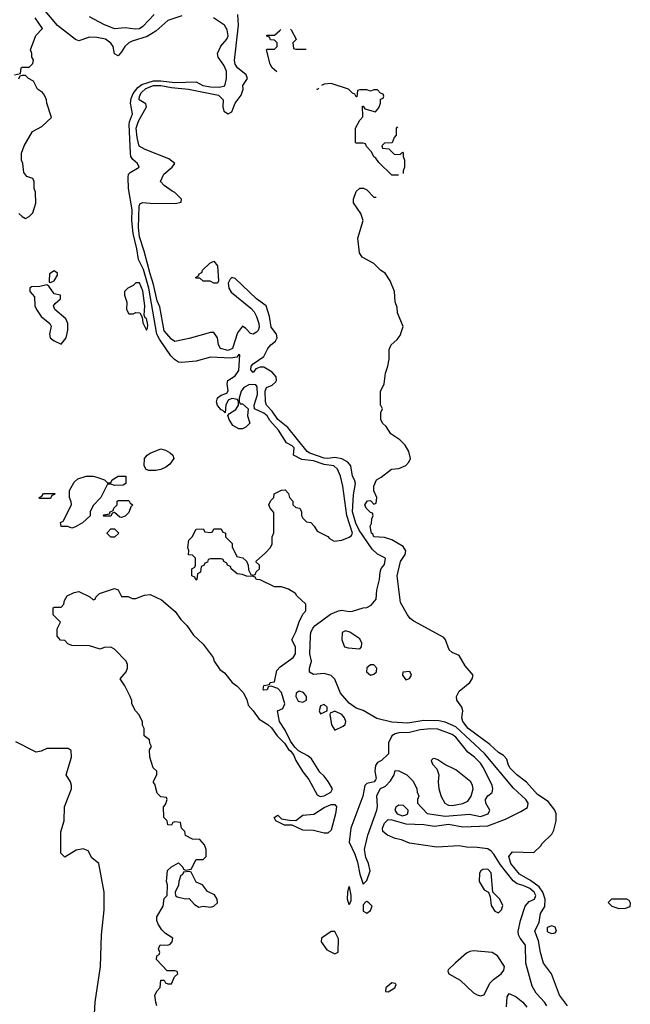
# Model space of a CAD drawing. Header units: inches. Extents: x 1793389 to 1900389, y 320802 to 470796.
# Tile 585 of 656: x 1892437 to 1895872, y 381678 to 387220. Entities that reach past the tile are written whole.
import ezdxf

# ---------------------------------------------------------------- set-up
doc = ezdxf.new("R2010")
doc.units = ezdxf.units.IN
doc.header["$MEASUREMENT"] = 0
doc.layers.add('B8398', color=7, linetype='Continuous')

msp = doc.modelspace()

# ---------------------------------------------------------------- linework, layer by layer
at = {"layer": 'B8398', "color": 2}
for points, elevation in [([(1893350, 387242.4), (1893270, 387215.1), (1893203.4, 387156.6), (1893154.6, 387125.4), (1893070, 387099.7), (1893050, 387089.6), (1893027.7, 387070), (1893010, 387039), (1892990, 387017.2), (1892970, 387028.7), (1892962, 387070), (1892950, 387089.2), (1892919, 387110), (1892870, 387120.9), (1892830, 387121.2), (1892770, 387101.2), (1892750, 387109.2), (1892650, 387187.8), (1892570, 387281.1)], 198), ([(1893193, 387250), (1893130, 387182), (1893110, 387169.7), (1893086.5, 387166.5), (1893030, 387175.1), (1892970, 387169.5), (1892910, 387193.2), (1892830, 387236)], 194), ([(1895402, 381670), (1895389, 381690), (1895341.6, 381741.6), (1895320.7, 381780.7), (1895285.1, 381910), (1895282.9, 382010), (1895251.8, 382050), (1895243.6, 382070), (1895241.6, 382090), (1895254, 382150), (1895280.7, 382230), (1895303.3, 382256.7), (1895332.3, 382270), (1895340.5, 382290), (1895331.2, 382310), (1895306.6, 382330), (1895270, 382347.6), (1895236.4, 382356.4), (1895213.5, 382373.5), (1895142.2, 382462.2), (1895103.7, 382523.7), (1895090, 382539.5), (1895070, 382552.3), (1895010, 382560.9), (1894950, 382562), (1894909.5, 382569.5), (1894783.3, 382563.3), (1894630, 382584.5), (1894584.4, 382604.4), (1894550, 382611.8), (1894505.2, 382630), (1894479.5, 382650), (1894478, 382670), (1894490, 382698), (1894510, 382717.6), (1894530, 382716.9), (1894610, 382693.8), (1894710, 382690.2), (1894770, 382681.1), (1894850, 382692.3), (1894930, 382677), (1895070, 382682.6), (1895170, 382720.5), (1895257.1, 382762.9), (1895293.4, 382786.6), (1895297, 382810), (1895284.5, 382830), (1895214.3, 382894.3), (1895051.2, 383090), (1894890, 383239.3), (1894830, 383267.1), (1894794.5, 383274.5), (1894710, 383275.3), (1894621.3, 383261.3), (1894530, 383266.2), (1894446.5, 383286.5), (1894370, 383331.6), (1894330, 383344.5), (1894290, 383372.3), (1894241.6, 383430), (1894210, 383508), (1894189.3, 383529.3), (1894150, 383539.5), (1894090, 383534.5), (1894067.2, 383547.2), (1894067.6, 383570), (1894078.3, 383610), (1894068.4, 383650), (1894072.6, 383750), (1894074.7, 383770), (1894085.2, 383794.8), (1894099.5, 383810), (1894186.1, 383873.9), (1894230, 383892.6), (1894250, 383896.5), (1894290, 383889.1), (1894310, 383890.3), (1894370, 383910.6), (1894390, 383910.8), (1894414.8, 383925.2), (1894442, 383958), (1894446, 384010), (1894462, 384070), (1894464, 384110), (1894470, 384132), (1894490, 384154), (1894495.3, 384190), (1894450, 384212.3), (1894420.3, 384240.3), (1894347, 384347), (1894327.1, 384387.1), (1894309, 384451), (1894314.9, 384545.1), (1894326, 384610), (1894321.2, 384630), (1894309.5, 384650), (1894299.3, 384710), (1894282.9, 384730), (1894248.9, 384748.9), (1894210, 384756.8), (1894170, 384750.8), (1894150, 384752.8), (1894070, 384779.8), (1894053.3, 384790), (1893944.5, 384924.5), (1893890, 384969.7), (1893856.5, 385016.5), (1893825.7, 385050), (1893819.1, 385070), (1893818, 385130), (1893826.3, 385150), (1893857.1, 385162.9), (1893877.8, 385182.2), (1893881.7, 385190), (1893879.7, 385210), (1893856.5, 385236.5), (1893810, 385265.3), (1893790, 385264.4), (1893764.9, 385255.1), (1893750, 385234), (1893737.2, 385250), (1893739.5, 385270), (1893750, 385284), (1893810, 385324.9), (1893832.3, 385370), (1893849.7, 385390.3), (1893876, 385410), (1893886, 385430), (1893880.9, 385450), (1893852.3, 385490), (1893842.2, 385550), (1893824, 385610), (1893769.3, 385649.3), (1893650, 385763.5), (1893630, 385769.6), (1893620.2, 385759.8), (1893610, 385737.2), (1893612.8, 385710), (1893627, 385687), (1893736.7, 385596.7), (1893755.4, 385575.4), (1893769.2, 385550), (1893782.3, 385510), (1893784.2, 385490), (1893777.6, 385470), (1893770, 385462.4), (1893750, 385449.6), (1893734.9, 385454.9), (1893710, 385482.7), (1893690, 385495.1), (1893662.2, 385457.8), (1893633.6, 385370), (1893610, 385358.5), (1893566, 385370), (1893555.1, 385390), (1893549.2, 385430), (1893530, 385459), (1893510, 385459), (1893390, 385425.2), (1893310, 385409.2), (1893290, 385422), (1893250, 385468.7), (1893224.7, 385604.7), (1893210, 385637.2), (1893189.9, 385729.9), (1893170, 385789.4), (1893137.6, 385917.6), (1893110, 385999), (1893105.5, 386050), (1893108.4, 386171.6), (1893114, 386186), (1893130, 386190.8), (1893170, 386186.8), (1893313.6, 386186.4), (1893346, 386194), (1893348, 386210), (1893310, 386248), (1893294.6, 386254.6), (1893250, 386288), (1893228.7, 386310), (1893248.7, 386350), (1893295.3, 386390), (1893309, 386410), (1893276.6, 386436.6), (1893142, 386490), (1893108.7, 386508.7), (1893097, 386557), (1893092.1, 386610), (1893105.6, 386650), (1893149.7, 386730), (1893147.3, 386747.3), (1893109, 386769), (1893111, 386790), (1893122.2, 386810), (1893146, 386834), (1893190, 386850.1), (1893230, 386850.1), (1893290, 386838.4), (1893386, 386830), (1893555.9, 386795.9), (1893581.1, 386770), (1893580.3, 386730), (1893585.2, 386705.2), (1893610, 386690.5), (1893630, 386702), (1893649.4, 386750), (1893683.7, 386796.3), (1893693.6, 386830), (1893692, 386850), (1893717.6, 386890), (1893710.9, 386910.9), (1893663, 386950), (1893649.7, 386970), (1893645.4, 386990), (1893668.4, 387190), (1893664.2, 387250)], 194), ([(1892408, 386910), (1892442, 386918), (1892446, 386950), (1892450, 386954), (1892490, 386954), (1892510, 386974), (1892515.3, 386995.3), (1892506, 387010), (1892506, 387030), (1892498, 387050), (1892528.4, 387131.6), (1892566, 387170), (1892524, 387230)], 202), ([(1893208.7, 381670), (1893202, 381690), (1893198, 381730), (1893210, 381754), (1893227.3, 381772.7), (1893230, 381814), (1893250, 381814), (1893258, 381798), (1893270, 381794), (1893290, 381794), (1893308, 381832), (1893326, 381850), (1893322, 381862), (1893310, 381866), (1893267.3, 381867.3), (1893206, 381930), (1893208.7, 381951.3), (1893222, 381958), (1893226, 381970), (1893218, 381990), (1893227.3, 382012.7), (1893270, 382011.3), (1893283.1, 382016.9), (1893295.3, 382030), (1893299, 382050), (1893256.4, 382076.4), (1893236.4, 382096.4), (1893215.3, 382130), (1893209.3, 382149.3), (1893209.2, 382170), (1893244, 382230), (1893250, 382274), (1893266, 382290), (1893268, 382350), (1893262, 382370), (1893269.1, 382430.9), (1893290, 382452), (1893330, 382474), (1893354, 382450), (1893358, 382438), (1893370, 382434), (1893402, 382438), (1893430, 382494), (1893470, 382494), (1893486, 382510), (1893486, 382550), (1893476.4, 382576.4), (1893450, 382606), (1893410, 382608), (1893368.9, 382628.9), (1893366, 382650), (1893348, 382670), (1893342, 382702), (1893310, 382706), (1893298, 382702), (1893290, 382686), (1893270, 382688), (1893266, 382710), (1893248, 382730), (1893246, 382790), (1893256.4, 382803.6), (1893266, 382830), (1893262, 382842), (1893230, 382846), (1893210, 382866), (1893196.4, 382916.4), (1893190, 382926), (1893190, 382934), (1893208, 382970), (1893208, 382990), (1893188.7, 383010), (1893168.7, 383070), (1893168, 383110), (1893178, 383130), (1893168.4, 383148.4), (1893167.3, 383167.3), (1893138, 383190), (1893138, 383230), (1893128.7, 383250), (1893128, 383270), (1893108, 383310), (1893088, 383330), (1893068, 383370), (1893067.3, 383387.3), (1893058, 383410), (1893028, 383470), (1893002, 383510), (1893035.3, 383550), (1893044, 383570), (1893044, 383590), (1893035.3, 383610), (1892970, 383678), (1892950, 383688), (1892912.7, 383687.3), (1892890, 383678), (1892830, 383695.3), (1892730, 383698), (1892707.3, 383707.3), (1892690, 383726), (1892667.3, 383727.3), (1892648, 383750), (1892648, 383792), (1892666, 383830), (1892626, 383870), (1892626, 383910), (1892630, 383914), (1892670, 383914), (1892686, 383930), (1892688.4, 383951.6), (1892703.1, 383976.9), (1892743.1, 383996.9), (1892770, 384002), (1892831.6, 383971.6), (1892850, 383954), (1892862, 383958), (1892866, 383970), (1892886, 383990), (1892970, 384018), (1892991.1, 384011.1), (1893010, 383974), (1893047.3, 383972.7), (1893070, 383962), (1893090, 383962), (1893138.6, 383981.4), (1893170, 383984), (1893234.6, 383954.6), (1893310.8, 383890), (1893344, 383844), (1893378, 383810), (1893415.3, 383755.3), (1893470, 383704.7), (1893526, 383630), (1893531, 383610), (1893563.5, 383563.5), (1893590, 383544.7), (1893631.3, 383490), (1893658, 383470), (1893693.7, 383433.7), (1893714.4, 383394.4), (1893722, 383362), (1893751.3, 383330), (1893783.5, 383283.5), (1893833, 383253), (1893853.7, 383233.7), (1893886, 383190), (1893927.3, 383147.3), (1893950, 383112), (1893962.8, 383102.8), (1893979.1, 383079.1), (1893990.8, 383050), (1894030, 382986), (1894063.4, 382943.4), (1894110, 382858), (1894128, 382848), (1894150, 382850.6), (1894187.2, 382872.8), (1894197.2, 382890), (1894173.1, 382933.1), (1894150, 382962.7), (1894124.7, 382984.7), (1894078.9, 383058.9), (1894057.5, 383077.5), (1894005.6, 383105.6), (1893984.7, 383124.7), (1893960.1, 383160.1), (1893930, 383222), (1893899, 383270), (1893888, 383330), (1893917.2, 383342.8), (1893929.2, 383370), (1893910, 383434), (1893890, 383455.3), (1893852, 383468), (1893834, 383466), (1893830, 383449), (1893810, 383446), (1893806, 383450), (1893810, 383472), (1893842, 383478), (1893846, 383490), (1893870, 383494), (1893883.2, 383556.8), (1893902.5, 383577.5), (1893975.3, 383630), (1893988.7, 383650), (1893988.7, 383690), (1893968, 383730), (1893990, 383774), (1894008.4, 383831.6), (1894030, 383874), (1894047.3, 383892.7), (1894046, 383930), (1893996.4, 383976.4), (1893988, 383990), (1893950, 384015.3), (1893910, 384028.7), (1893870, 384028), (1893790, 384068), (1893768.4, 384068.4), (1893762, 384082), (1893750, 384086), (1893712.7, 384087.3), (1893690, 384098), (1893660.4, 384100.4), (1893626, 384130), (1893622, 384142), (1893606, 384150), (1893602, 384162), (1893586, 384170), (1893582, 384182), (1893570, 384186), (1893510, 384186), (1893498, 384182), (1893492.7, 384167.3), (1893478, 384162), (1893472.7, 384147.3), (1893458, 384142), (1893454, 384110), (1893438, 384102), (1893434, 384070), (1893430, 384066), (1893422, 384082), (1893406, 384090), (1893406, 384130), (1893422, 384138), (1893426, 384150), (1893426, 384190), (1893410, 384206), (1893387.3, 384207.3), (1893388, 384230), (1893382, 384250), (1893388.7, 384290), (1893408, 384310), (1893430, 384352), (1893470, 384354), (1893478, 384338), (1893510, 384334), (1893522, 384338), (1893530, 384354), (1893570, 384354), (1893578, 384338), (1893594, 384330), (1893594, 384310), (1893631.6, 384271.6), (1893632.7, 384252.7), (1893658, 384198), (1893691.6, 384191.6), (1893712.7, 384172.7), (1893722, 384150), (1893723.6, 384123.6), (1893738, 384098), (1893750, 384094), (1893762, 384098), (1893767.3, 384112.7), (1893786, 384130), (1893786, 384150), (1893767.3, 384167.3), (1893767.3, 384172.7), (1893820.4, 384219.6), (1893848, 384250), (1893858, 384270), (1893858, 384310), (1893867.3, 384332.7), (1893867.3, 384447.3), (1893846, 384470), (1893838, 384490), (1893850, 384514), (1893866, 384530), (1893868.9, 384551.1), (1893910, 384572), (1893930, 384574), (1893950, 384554), (1893954, 384530), (1893974, 384510), (1893974, 384490), (1893990, 384474), (1894012, 384470), (1894022, 384450), (1894022, 384430), (1894030, 384414), (1894050, 384394), (1894074, 384390), (1894094, 384370), (1894110, 384342), (1894170, 384312), (1894179.6, 384299.6), (1894205.4, 384285.4), (1894250, 384291), (1894290, 384306.8), (1894303.7, 384316.3), (1894309.4, 384330.6), (1894278.2, 384430), (1894255.2, 384595.2), (1894242, 384650), (1894225.1, 384690), (1894204, 384710), (1894150, 384716.8), (1894090, 384736.8), (1894024.8, 384744.8), (1893978, 384770), (1893981.2, 384810), (1893970, 384821.2), (1893938, 384838), (1893893, 384910), (1893843.5, 384963.5), (1893829.5, 384990), (1893810, 385005.6), (1893758, 385030), (1893756, 385050), (1893774.2, 385110), (1893773.5, 385153.5), (1893765.6, 385165.6), (1893730, 385166), (1893698, 385150), (1893683, 385130), (1893670.9, 385090.9), (1893671.1, 385071.1), (1893678, 385058), (1893690, 385058), (1893722, 385030), (1893718, 384990), (1893731.6, 384948.4), (1893710, 384926), (1893690, 384918), (1893670, 384918), (1893636.4, 384936.4), (1893615.3, 384970), (1893607.3, 384992.7), (1893616.4, 385003.6), (1893652.9, 385027.1), (1893668.7, 385050), (1893668.4, 385068.4), (1893662, 385082), (1893630, 385088.7), (1893610, 385078), (1893596, 385050), (1893592.7, 385007.3), (1893580.4, 385020.4), (1893570, 385024), (1893550, 385049.2), (1893543.7, 385070), (1893550, 385091), (1893570, 385106), (1893602, 385118), (1893608.9, 385131.1), (1893604, 385170), (1893608.7, 385190), (1893650, 385214.8), (1893670, 385246), (1893674.6, 385334.6), (1893670, 385335.3), (1893658.5, 385321.5), (1893625.1, 385314.9), (1893510, 385320.5), (1893430, 385298.5), (1893350, 385291), (1893330, 385293.5), (1893307.6, 385307.6), (1893287.7, 385327.7), (1893222.5, 385422.5), (1893209.1, 385450), (1893163.7, 385710), (1893133.7, 385813.7), (1893105.1, 385870), (1893096.5, 385930), (1893076.2, 386016.2), (1893068.7, 386090), (1893069.8, 386150), (1893049.6, 386270), (1893047.9, 386332.1), (1893049.7, 386350.3), (1893059.1, 386360.9), (1893108.7, 386390), (1893099, 386410), (1893072.7, 386432.7), (1893062.9, 386450), (1893059.7, 386470), (1893052.2, 386630), (1893054, 386646), (1893071.8, 386690), (1893060.5, 386750), (1893063.7, 386776.3), (1893075.4, 386804.6), (1893101.8, 386838.2), (1893123.7, 386856.3), (1893190, 386876.6), (1893230, 386876.6), (1893310, 386866.2), (1893430, 386871), (1893467.3, 386850), (1893510, 386842), (1893559.3, 386840.7), (1893591.7, 386848.3), (1893600.9, 386890), (1893599.5, 386930), (1893584.8, 386964.8), (1893553.2, 387010), (1893549.3, 387030), (1893567.9, 387072.1), (1893602.7, 387110), (1893609.2, 387130), (1893603.2, 387163.2), (1893589, 387190), (1893528, 387230)], 198), ([(1893882.7, 386927.3), (1893857.2, 386950), (1893846, 386970), (1893826, 387050), (1893830, 387054), (1893870, 387054), (1893886, 387070), (1893886, 387090), (1893870, 387106), (1893847.3, 387107.3), (1893842, 387122), (1893827.3, 387127.3), (1893827.3, 387132.7), (1893870, 387134), (1893900.4, 387159.6), (1893905.9, 387166)], 190), ([(1893960.8, 387166.2), (1893963.6, 387163.6), (1893991.6, 387111.6), (1893992, 387108), (1893974, 387090), (1893978, 387058), (1893990, 387054), (1894048.4, 387054)], 190), ([(1892432, 386130), (1892450, 386112), (1892470, 386102), (1892490, 386112), (1892510, 386134), (1892527.3, 386187.3), (1892526, 386250), (1892518, 386270), (1892518, 386310), (1892510, 386326), (1892478, 386338), (1892460.4, 386360.4), (1892455.3, 386410), (1892448, 386430), (1892448, 386470), (1892462, 386510), (1892509.4, 386590.6), (1892561.5, 386618.5), (1892615.3, 386670), (1892588.7, 386750), (1892588, 386770), (1892576.4, 386796.4), (1892566, 386810), (1892538, 386830), (1892514.6, 386874.6), (1892486, 386890), (1892470, 386906), (1892450, 386906), (1892438, 386902), (1892430, 386886)], 202), ([(1894568.3, 386346), (1894530, 386346), (1894456.4, 386416.4), (1894440.4, 386440.4), (1894428.9, 386448.9), (1894416.4, 386476.4), (1894387.3, 386507.3), (1894382, 386522), (1894370, 386526), (1894330, 386526), (1894326, 386530), (1894326, 386610), (1894350, 386654), (1894367.3, 386672.7), (1894366, 386734), (1894370, 386734), (1894378, 386718), (1894438, 386702), (1894456.4, 386723.6), (1894466, 386750), (1894467.3, 386772.7), (1894482, 386778), (1894486, 386790), (1894482, 386802), (1894467.3, 386807.3), (1894450, 386826), (1894430, 386826), (1894410, 386818), (1894390, 386826), (1894350, 386826), (1894338, 386822), (1894334, 386786), (1894330, 386786), (1894322, 386802), (1894310, 386806), (1894286, 386830), (1894190, 386862), (1894150, 386858), (1894135, 386850.5)], 190), ([(1894119.1, 386835.1), (1894112, 386828), (1894108, 386830.1)], 190), ([(1894563.7, 386615.6), (1894554, 386610), (1894554, 386570), (1894543.6, 386556.4), (1894532.7, 386527.3), (1894490, 386526), (1894474, 386510), (1894478, 386498), (1894512.7, 386492.7), (1894543.6, 386463.6), (1894578, 386462), (1894590, 386474), (1894594, 386470), (1894594, 386450), (1894602, 386430), (1894602, 386390), (1894594, 386370), (1894594, 386354.9)], 190), ([(1895518.7, 381670), (1895474.5, 381730), (1895429.3, 381850), (1895384.5, 381910), (1895367, 381970), (1895355.9, 382035.9), (1895335.3, 382090), (1895359.3, 382140.7), (1895366, 382190), (1895391.1, 382228.9), (1895392.4, 382270), (1895380.4, 382310), (1895358.7, 382338.7), (1895310, 382374), (1895248.2, 382410), (1895200.5, 382470), (1895189.4, 382510), (1895210, 382536), (1895330, 382532), (1895368.7, 382570), (1895376, 382584), (1895430, 382636), (1895441, 382659), (1895455.6, 382710), (1895454.3, 382750), (1895448.3, 382770), (1895410, 382819.6), (1895350, 382858.4), (1895288.3, 382928.3), (1895233.2, 382970), (1895194, 383010), (1895184, 383030), (1895178, 383058), (1895159, 383079), (1895130, 383095.3), (1895081.2, 383141.2), (1894960.7, 383230), (1894929.5, 383270), (1894925.2, 383290), (1894929, 383330), (1894924, 383350), (1894895.3, 383390), (1894894, 383410), (1894910, 383441), (1894968.7, 383490), (1894982, 383510), (1894988, 383530), (1894943.2, 383583.2), (1894910, 383642), (1894870, 383659), (1894852.9, 383672.9), (1894833.2, 383730), (1894822.5, 383742.5), (1894654.2, 383834.2), (1894634, 383850), (1894619, 383870), (1894579, 383939), (1894559.7, 384090), (1894579.7, 384170), (1894606.3, 384210), (1894609.7, 384230), (1894594.6, 384254.6), (1894530, 384292.7), (1894490, 384305.2), (1894429.4, 384310), (1894423.7, 384323.7), (1894415.3, 384330), (1894408, 384370), (1894416.4, 384383.6), (1894418, 384410), (1894426, 384430), (1894422, 384442), (1894410, 384446), (1894386, 384470), (1894378, 384490), (1894392.7, 384512.7), (1894410, 384514), (1894430, 384494), (1894442, 384498), (1894446, 384530), (1894428.9, 384568.9), (1894430, 384594), (1894444, 384630), (1894470, 384644.7), (1894528.7, 384690), (1894570, 384694), (1894609.6, 384710.4), (1894626, 384730), (1894635.1, 384750), (1894627, 384790), (1894606.2, 384826.2), (1894575.9, 384855.9), (1894525.2, 384890), (1894498, 384930), (1894478, 384950), (1894468, 384970), (1894468, 385010), (1894478, 385030), (1894467.3, 385052.7), (1894467.3, 385127.3), (1894488, 385170), (1894495.3, 385230), (1894508.7, 385270), (1894515.3, 385310), (1894516.4, 385363.6), (1894526, 385390), (1894560.4, 385419.6), (1894578, 385442), (1894593.6, 385493.6), (1894562, 385570), (1894560.4, 385600.4), (1894548.4, 385631.6), (1894546, 385690), (1894522, 385750), (1894492.9, 385792.9), (1894469.3, 385809.3), (1894428.9, 385848.9), (1894363.1, 385883.1), (1894348.4, 385908.4), (1894339, 385990), (1894369, 386090), (1894355.3, 386130), (1894315.3, 386190), (1894315.3, 386210), (1894330, 386254), (1894350, 386272), (1894371.3, 386271.3), (1894390, 386262), (1894430, 386222), (1894442.4, 386222)], 190), ([(1892856.2, 381590), (1892861.6, 381690), (1892891.6, 381890), (1892898, 382070), (1892912, 382210), (1892912.7, 382310), (1892882, 382470), (1892843.1, 382503.1), (1892822, 382542), (1892793.2, 382553.2), (1892754.4, 382545.6), (1892690, 382506), (1892668.7, 382528.7), (1892668.9, 382648.9), (1892688, 382710), (1892689, 382790), (1892729, 382890), (1892728.7, 382910), (1892722, 382930), (1892698, 382970), (1892728, 383070), (1892727.3, 383107.3), (1892710, 383118), (1892590, 383118), (1892556.9, 383103.1), (1892530, 383098), (1892414.6, 383154.6)], 202), ([(1895176.2, 381663.8), (1895179, 381721), (1895190, 381738), (1895230, 381720.7), (1895266.8, 381690), (1895290, 381662.8)], 194)]:
    msp.add_lwpolyline(points, dxfattribs=dict(at, elevation=elevation))
for points, elevation in [([(1893530, 385738), (1893508.4, 385748.4), (1893470, 385748.7), (1893450, 385766), (1893430, 385766), (1893426, 385770), (1893442, 385778), (1893446, 385790), (1893462, 385798), (1893466, 385810), (1893506, 385850), (1893530, 385862), (1893550, 385834), (1893556, 385750), (1893550, 385738)], 190), ([(1892630, 385806), (1892605.5, 385790), (1892602, 385750), (1892603.6, 385743.6), (1892610, 385742), (1892630, 385751), (1892650, 385782), (1892650, 385794)], 202), ([(1892590, 385728), (1892550, 385718), (1892503.6, 385716.4), (1892494, 385710), (1892494, 385690), (1892519.6, 385659.6), (1892522, 385610), (1892532, 385590), (1892558, 385550), (1892607.3, 385510), (1892614.6, 385494.6), (1892605.3, 385450), (1892608.7, 385430), (1892630, 385412.2), (1892670, 385394.8), (1892699, 385430), (1892707, 385473), (1892707, 385510), (1892696.2, 385536.2), (1892635.3, 385590), (1892628, 385610), (1892636.4, 385623.6), (1892666, 385650), (1892666, 385670), (1892630, 385678), (1892600.4, 385720.4)], 202), ([(1893110, 385739), (1893090, 385739), (1893075.5, 385724.5), (1893044.7, 385710), (1893026, 385690), (1893027.3, 385670), (1893040.5, 385630), (1893037.3, 385590), (1893050, 385564), (1893075.1, 385564.9), (1893090, 385572), (1893112, 385570), (1893126.4, 385546.4), (1893130, 385514), (1893150, 385472), (1893156.5, 385483.5), (1893157, 385503), (1893150, 385538), (1893142, 385542), (1893136.4, 385556.4), (1893140.7, 385610), (1893130, 385694)], 202), ([(1893163.1, 384683.1), (1893148.9, 384688.9), (1893138, 384710), (1893139, 384750), (1893154, 384770), (1893170, 384780.7), (1893230, 384804), (1893258, 384798), (1893283, 384783), (1893298, 384770), (1893304.7, 384750), (1893282, 384718), (1893259.1, 384700.9), (1893230, 384689), (1893203.1, 384683.1)], 198), ([(1892970, 384598), (1892950, 384606), (1892930, 384606), (1892894, 384530), (1892850, 384486), (1892834, 384450), (1892832.7, 384427.3), (1892790, 384388), (1892750, 384366), (1892730, 384358), (1892707.3, 384367.3), (1892670, 384368), (1892666, 384390), (1892682, 384398), (1892728, 384490), (1892727.3, 384507.3), (1892718, 384530), (1892718, 384570), (1892743.1, 384616.9), (1892764.7, 384635.3), (1892810, 384651), (1892850, 384651), (1892870, 384646), (1892914, 384630), (1892930, 384614), (1892950, 384614), (1892958, 384630), (1892990, 384651), (1893034, 384650), (1893034, 384610), (1893019.6, 384600.4)], 198), ([(1892550, 384526), (1892546, 384530), (1892562, 384538), (1892570, 384554), (1892634, 384554), (1892632.7, 384547.3), (1892618, 384542), (1892610, 384526)], 198), ([(1893010, 384418), (1893000.4, 384420.4), (1892970, 384446), (1892958, 384442), (1892950, 384426), (1892910, 384426), (1892906, 384430), (1892910, 384434), (1892942, 384438), (1892946, 384450), (1892962, 384458), (1892966, 384470), (1892986, 384490), (1892986, 384510), (1892990, 384514), (1893050, 384514), (1893058, 384498), (1893074, 384490), (1893062, 384478), (1893050, 384446), (1893030, 384426)], 198), ([(1892950, 384308), (1892928.4, 384328.4), (1892928.4, 384331.6), (1892950, 384354), (1892970, 384354), (1892994, 384330), (1892970, 384308)], 198), ([(1894270, 383779.5), (1894251, 383770), (1894248.8, 383728.8), (1894264.7, 383690), (1894284, 383684), (1894350, 383678.8), (1894359.3, 383690), (1894360.9, 383710), (1894350, 383736), (1894293.4, 383773.4)], 194), ([(1894410, 383589.4), (1894388.9, 383571.1), (1894388.4, 383550), (1894410, 383530.6), (1894430, 383535.5), (1894444.5, 383550), (1894446.6, 383570), (1894430, 383589.3)], 194), ([(1894631.9, 383551.9), (1894591.6, 383548.4), (1894591, 383530), (1894610, 383504.7), (1894630, 383511.3), (1894641.2, 383530)], 194), ([(1894010, 383440.5), (1893993, 383430), (1893990.3, 383410), (1894003.8, 383383.8), (1894030, 383378.9), (1894049.5, 383390), (1894049.6, 383410), (1894033, 383433)], 198), ([(1894150, 383366), (1894130, 383358), (1894122, 383330), (1894130, 383314), (1894150, 383322), (1894166, 383330), (1894166, 383350)], 198), ([(1894210, 383329), (1894183.6, 383316.4), (1894182, 383310), (1894190.9, 383250.9), (1894210, 383222), (1894257.2, 383242.8), (1894267, 383253), (1894272.3, 383270), (1894265.1, 383290), (1894250, 383309.4)], 198), ([(1894750.4, 383229.6), (1894690, 383222.4), (1894630, 383207.6), (1894570, 383206), (1894550, 383201.2), (1894531.3, 383190), (1894512, 383150), (1894511.6, 383088.4), (1894472, 383050), (1894450, 383039), (1894438, 383022), (1894434.9, 382990), (1894442, 382950), (1894438.8, 382941.2), (1894430.4, 382929.6), (1894390, 382920.9), (1894379.1, 382910), (1894368.2, 382850), (1894300.7, 382670), (1894290.6, 382590), (1894322.9, 382522.9), (1894337.6, 382477.6), (1894350, 382411.3), (1894370, 382354), (1894390, 382374), (1894408.7, 382430), (1894399, 382470), (1894384.1, 382504.1), (1894377.2, 382550), (1894396.2, 382630), (1894446, 382770), (1894449.4, 382790.6), (1894446.2, 382853.8), (1894467.5, 382892.5), (1894494, 382906), (1894523.7, 382936.3), (1894544, 382970), (1894550, 382994), (1894570, 382992), (1894614, 382970), (1894650, 382934), (1894672, 382890), (1894672.7, 382872.7), (1894682, 382850), (1894674, 382830), (1894674, 382810), (1894730, 382752), (1894830, 382737.4), (1894968.2, 382748.2), (1895030, 382735.5), (1895072.3, 382750), (1895082.7, 382770), (1895059, 382810), (1895057.2, 382830), (1895070, 382851), (1895094, 382870), (1895099.3, 382890), (1895094.5, 382910), (1895047, 383010), (1895030, 383035.1), (1894995.1, 383070), (1894957.1, 383097.1), (1894890, 383180.9), (1894870, 383196.9), (1894790, 383226)], 198), ([(1894770, 383062), (1894761, 383059), (1894752, 383050), (1894758.8, 383030), (1894782.8, 383002.8), (1894795.3, 382970), (1894790.4, 382930), (1894794.4, 382890), (1894807.7, 382847.7), (1894828.2, 382810), (1894850, 382799.5), (1894870, 382798), (1894930, 382808.8), (1894957.6, 382822.4), (1894977.4, 382850), (1894987.8, 382890), (1894985.1, 382910), (1894974.5, 382930), (1894890, 382998.4), (1894827.8, 383027.8), (1894790, 383054)], 202), ([(1894150, 382641.1), (1894090, 382656.1), (1894030, 382658), (1893970, 382686.6), (1893927.2, 382687.2), (1893878, 382710), (1893868.7, 382730), (1893890, 382742), (1893910, 382722), (1893954, 382714), (1893990, 382713.4), (1894030, 382742), (1894092.3, 382747.7), (1894150, 382785.7), (1894190, 382802.4), (1894210, 382802.8), (1894219.1, 382790), (1894214, 382750), (1894190, 382659), (1894170, 382641.6)], 194), ([(1894570, 382799.5), (1894552.5, 382787.5), (1894546.7, 382770), (1894560.4, 382750), (1894590, 382739), (1894610, 382743.7), (1894620.9, 382750), (1894622.7, 382770), (1894596.6, 382796.6)], 198), ([(1893390, 382426), (1893358, 382422), (1893354, 382410), (1893341, 382399), (1893331.3, 382370), (1893331.1, 382348.9), (1893312, 382310), (1893314, 382290), (1893323.6, 382283.6), (1893370, 382272), (1893390, 382274), (1893419.8, 382239.8), (1893445.4, 382225.4), (1893470, 382231), (1893510, 382225.5), (1893530, 382230.5), (1893549.5, 382250), (1893547.6, 382270), (1893533.6, 382293.6), (1893493.2, 382313.2), (1893466, 382350), (1893430, 382366), (1893402, 382422)], 198), ([(1895070, 382439), (1895042.8, 382437.2), (1895032, 382430), (1895023.6, 382416.4), (1895022, 382370), (1895050, 382322), (1895074, 382310), (1895083.6, 382283.6), (1895090, 382234), (1895110, 382202), (1895130, 382192), (1895148, 382210), (1895154.6, 382234.6), (1895138, 382270), (1895098, 382310), (1895090, 382418)], 198), ([(1894290, 382238), (1894280.9, 382270), (1894282.7, 382310), (1894290, 382342), (1894300.7, 382290), (1894299.1, 382260.9)], 194), ([(1895810, 382215.3), (1895769.1, 382229.1), (1895748, 382252), (1895768.9, 382271.1), (1895850, 382272), (1895863.6, 382263.6), (1895872, 382250), (1895870, 382226), (1895843.6, 382216.4)], 186), ([(1894390, 382257.2), (1894384.5, 382255.5), (1894370, 382238), (1894370, 382202), (1894390, 382191), (1894410, 382206), (1894419, 382230), (1894402, 382250)], 198), ([(1895430, 382119.3), (1895404.7, 382110), (1895404.7, 382090), (1895410, 382084.7), (1895430, 382076), (1895450, 382081), (1895457.2, 382090), (1895450, 382112.3)], 190), ([(1894210, 382088), (1894190, 382088), (1894134, 382050), (1894132, 382030), (1894165.4, 381985.4), (1894210, 381962), (1894228, 381972), (1894230, 382046)], 198), ([(1894990, 381979.3), (1894970, 381976), (1894950, 381965.2), (1894887.9, 381912.1), (1894847.1, 381872.9), (1894845.4, 381865.4), (1894851.3, 381850), (1894914.4, 381814.4), (1894990, 381742), (1895010, 381730.5), (1895030, 381725.5), (1895050, 381731), (1895082.7, 381797.3), (1895101.7, 381818.3), (1895145.2, 381850), (1895161.2, 381870), (1895164, 381890), (1895125.2, 381950), (1895095.3, 381970)], 198), ([(1894530, 381799), (1894496, 381770), (1894494, 381750), (1894510, 381747.7), (1894548, 381770), (1894554, 381790), (1894550, 381795.3)], 198)]:
    msp.add_lwpolyline(points, close=True, dxfattribs=dict(at, elevation=elevation))

doc.saveas('drawing.dxf')
